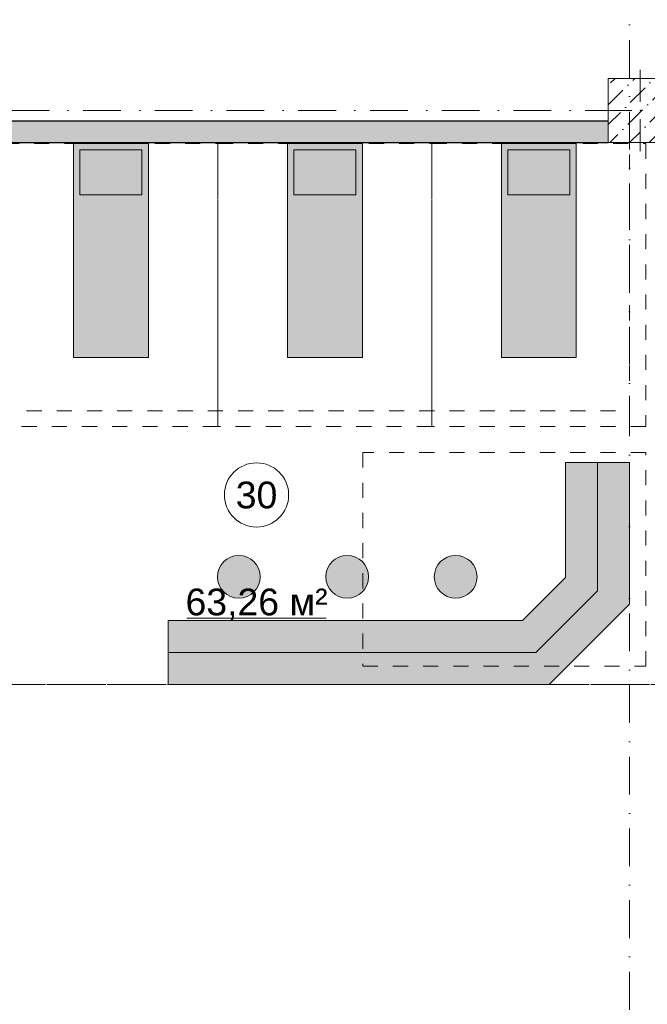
# Model space of a CAD drawing. Header units: millimetres. Extents: x -59761 to 112741, y -57975 to 46221.
# Tile 415 of 421: x 38852 to 44716, y -8358 to 849. Entities that reach past the tile are written whole.
import ezdxf

# ---------------------------------------------------------------- set-up
doc = ezdxf.new("R2010")
doc.units = ezdxf.units.MM
for name, pattern in [('Wipeout_Contour', [1000, 0, -1000]), ('короткая штриховая', [282.222222, 141.111111, -141.111111]), ('Штриховая', [564.444447, 282.222223, -282.222223]), ('Штрихпунктирная', [670.277762, 352.777767, -176.388884, 0, -141.111112])]:
    doc.linetypes.add(name, pattern=pattern)
for name, color, linetype in [('Интерьер - конструкции мебели', 7, 'Continuous'), ('Интерьер - Мебель', 7, 'Continuous'), ('Конструктив - Колонны', 7, 'Continuous'), ('Конструктив - Стены Внутр сущ.', 7, 'Continuous'), ('Элемент модели - Границы зон', 7, 'Continuous'), ('Элемент Модели - Зона', 7, 'Continuous'), ('Элемент Модели - Оси', 2, 'Continuous')]:
    doc.layers.add(name, color=color, linetype=linetype)
doc.styles.add('СГЕНЕРИР_СТИЛЬ_1', font='arial.ttf')

msp = doc.modelspace()

# ---------------------------------------------------------------- hatches: boundary and pattern name
at = {"layer": 'Интерьер - конструкции мебели', "linetype": 'Continuous', "lineweight": 0}
for points in [[(43549.45, -4769.02), (40239.89, -4769.02), (40239.89, -5068.11), (43674.62, -5068.11), (44250.91, -4491.82), (44250.91, -3292.06), (43951.82, -3292.06), (43951.82, -4366.65)], [(43674.62, -5068.11), (40239.89, -5068.11), (40239.89, -5367.2), (43799.8, -5367.2), (44550, -4617), (44550, -3292.06), (44250.91, -3292.06), (44250.91, -4491.82)]]:
    msp.add_hatch(color=254, dxfattribs=at).paths.add_polyline_path(points)
at = {"layer": 'Интерьер - Мебель', "linetype": 'Continuous', "lineweight": 0}
for points in [[(39354.55, -2309.41), (40054.55, -2309.41), (40054.55, -309.41), (39354.55, -309.41)], [(41353.48, -2309.41), (42053.48, -2309.41), (42053.48, -309.41), (41353.48, -309.41)], [(43352.42, -2309.41), (44052.42, -2309.41), (44052.42, -309.41), (43352.42, -309.41)], [(39414.55, -789.41), (39994.55, -789.41), (39994.55, -369.41), (39414.55, -369.41)], [(41413.48, -789.41), (41993.48, -789.41), (41993.48, -369.41), (41413.48, -369.41)], [(43412.42, -789.41), (43992.42, -789.41), (43992.42, -369.41), (43412.42, -369.41)], [(40899.34, -4560.3, 1), (40899.34, -4160.3, 1)], [(41912.35, -4560.3, 1), (41912.35, -4160.3, 1)], [(42925.36, -4560.3, 1), (42925.36, -4160.3, 1)]]:
    msp.add_hatch(color=255, dxfattribs=at).paths.add_polyline_path(points)
at = {"layer": 'Конструктив - Стены Внутр сущ.', "linetype": 'Continuous', "lineweight": 15}
msp.add_hatch(color=7, dxfattribs=at).paths.add_polyline_path([(36300.06, -300), (44350, -300), (44350, -100), (36300.06, -100)])

# ---------------------------------------------------------------- linework, layer by layer
at = {"layer": 'Интерьер - конструкции мебели', "color": 7, "linetype": 'Continuous', "lineweight": 15, "flags": 128}
for points in [[(43549.45, -4769.02), (40239.89, -4769.02), (40239.89, -5068.11), (43674.62, -5068.11), (44250.91, -4491.82), (44250.91, -3292.06), (43951.82, -3292.06), (43951.82, -4366.65)], [(43674.62, -5068.11), (40239.89, -5068.11), (40239.89, -5367.2), (43799.8, -5367.2), (44550, -4617), (44550, -3292.06), (44250.91, -3292.06), (44250.91, -4491.82)]]:
    msp.add_lwpolyline(points, close=True, dxfattribs=at)
at = {"layer": 'Интерьер - Мебель', "color": 7, "linetype": 'короткая штриховая', "lineweight": 15}
for p, q in [((40704.02, -2809.41), (40704.02, -300)), ((42702.95, -2809.41), (42702.95, -300)), ((32707.75, -2809.41), (44550, -2809.41))]:
    msp.add_line(p, q, dxfattribs=at)
at = {"layer": 'Интерьер - Мебель', "color": 7, "linetype": 'Continuous', "lineweight": 5, "flags": 128}
for points in [[(39354.55, -2309.41), (40054.55, -2309.41), (40054.55, -309.41), (39354.55, -309.41)], [(41353.48, -2309.41), (42053.48, -2309.41), (42053.48, -309.41), (41353.48, -309.41)], [(43352.42, -2309.41), (44052.42, -2309.41), (44052.42, -309.41), (43352.42, -309.41)], [(39414.55, -789.41), (39994.55, -789.41), (39994.55, -369.41), (39414.55, -369.41)], [(41413.48, -789.41), (41993.48, -789.41), (41993.48, -369.41), (41413.48, -369.41)], [(43412.42, -789.41), (43992.42, -789.41), (43992.42, -369.41), (43412.42, -369.41)]]:
    msp.add_lwpolyline(points, close=True, dxfattribs=at)
at = {"layer": 'Интерьер - Мебель', "color": 7, "linetype": 'Continuous', "lineweight": 15, "flags": 128}
for points in [[(40899.34, -4560.3, 1), (40899.34, -4160.3, 1)], [(41912.35, -4560.3, 1), (41912.35, -4160.3, 1)], [(42925.36, -4560.3, 1), (42925.36, -4160.3, 1)]]:
    msp.add_lwpolyline(points, format="xyb", close=True, dxfattribs=at)
at = {"layer": 'Конструктив - Стены Внутр сущ.', "color": 7, "linetype": 'Continuous', "lineweight": 30, "flags": 128}
for points in [[(44350, -100), (36300.06, -100)], [(36300.06, -300), (44350, -300)]]:
    msp.add_lwpolyline(points, dxfattribs=at)
at = {"layer": 'Элемент модели - Границы зон', "color": 7, "linetype": 'короткая штриховая', "lineweight": 15}
for points in [[(40703.97, -310), (40703.97, -2954.32), (38705.03, -2954.32), (38705.03, -310)], [(42702.9, -310), (42702.9, -2954.32), (40703.97, -2954.32), (40703.97, -310)], [(44701.83, -3198.94), (42057.52, -3198.94), (42057.52, -5197.88), (44701.83, -5197.88)]]:
    msp.add_lwpolyline(points, close=True, dxfattribs=at)
at = {"layer": 'Элемент Модели - Зона', "color": 7, "linetype": 'Continuous', "lineweight": 15}
msp.add_line((40414.71, -4748.68), (41715.29, -4748.68), dxfattribs=at)
at = {"layer": 'Элемент Модели - Зона', "color": 253, "linetype": 'Штриховая', "lineweight": 15, "flags": 128}
for points in [[(-8890, -17680), (-3119.74, -17680), (-3119.74, -14858.42), (142.53, -11594.86), (156.67, -11609), (156.67, -11580), (18300, -11580), (18300, -11600), (32399.73, -11600), (32399.73, -11580), (69081.36, -11580), (72316.72, -14823.47), (72320.06, -15158.11), (72320.06, -17695), (72360, -17695), (72360, -19700), (72120, -19700), (72120, -18300), (71700, -18300), (71700, -17900), (63300, -17900), (63300, -18300), (62700, -18300), (62700, -17900), (54320, -17900), (54320, -27030), (62700, -27030), (62700, -26350), (63300, -26350), (63300, -27540), (67380, -27540), (67380, -26630), (67500, -26630), (67500, -27660), (62920, -27660), (62920, -32819.89), (72120, -32819.89), (72120, -27750), (71650, -27750), (71650, -26250), (72120, -26250), (72120, -21200), (72360, -21200), (72360, -33849.94), (72120, -33849.94), (72120, -33059.89), (54320, -33059.89), (54320, -39349.94), (72120, -39349.94), (72120, -36299.94), (71700.06, -36299.94), (71700.06, -35674.44), (72120, -35674.44), (72120, -35349.94), (72360, -35349.94), (72360, -35679.94), (75850, -35679.94), (75850, -16794.88), (75238.88, -16794.88), (75238.88, -9000), (80700, -9000), (80700, -8700), (81300, -8700), (81300, -9000), (87517.1, -9000), (87517.1, -320), (85530, -320), (85530, 300), (84182.9, 300), (81300, 300), (81300, -300), (80700, -300), (80700, 212.5), (79799.78, 212.5), (72300, 212.5), (72300, -300), (71700, -300), (71700, 212.5), (63300, 212.5), (63300, -300), (62700, -300), (62700, 212.5), (54300, 212.5), (54300, -300), (53700, -300), (53700, 212.5), (45650, 212.5), (45650, -300), (45050, -300), (44950, -300), (44950, -5367.2), (32450.06, -5367.2), (32450.06, -200), (32450.06, 7690), (32460.06, 7690), (32460.06, 13850), (29720, 13850), (29720, 5730), (28964.53, 5730), (28964.53, 212), (27300.06, 212), (27300.06, -300), (26700.06, -300), (26700.06, 212), (18300, 212), (18300, -300), (17700, -300), (17700, 212), (16025.03, 212), (16025.03, -7500), (16025.03, -9042.59), (9300, -9042.59), (9300, -9300), (8700, -9300), (8700, -9042.59), (300, -9042.59), (300, -9300), (-300, -9300), (-300, -9042.59), (-8250, -9042.59), (-8250, -9300), (-8850, -9300), (-8850, -9042.59), (-8890, -9042.59)], [(32460.06, -310), (32460.06, -5367.2), (44950, -5367.2), (44950, -300), (35700.06, -300), (35700.06, -307.41)]]:
    msp.add_lwpolyline(points, close=True, dxfattribs=at)
at = {"layer": 'Элемент Модели - Зона', "color": 7, "linetype": 'Continuous', "lineweight": 15, "flags": 128}
msp.add_lwpolyline([(41365, -3595.11, 1), (40765, -3595.11, 1)], format="xyb", close=True, dxfattribs=at)

# ---------------------------------------------------------------- texts
at = {"layer": 'Элемент Модели - Зона', "color": 7, "lineweight": 15, "char_height": 250, "attachment_point": 5, "style": 'СГЕНЕРИР_СТИЛЬ_1'}
for s, insert in [('\\A1;{\\pqc;\\fArial|b0|i0|c204|p38;30}', (41065, -3597.25)), ('\\A1;{\\pqc;\\fArial|b0|i0|c204|p38;63,26 м²}', (41065, -4619.36))]:
    msp.add_mtext(s, dxfattribs=dict(at, insert=insert))

# ---------------------------------------------------------------- next in the draw order: wipeouts: each hides what was drawn before it
at = {"color": 254, "linetype": 'Wipeout_Contour', "lineweight": 0, "ltscale": 10074722.87429575}
msp.add_wipeout([(44350, -300), (44950, -300), (44950, 300), (44350, 300)], dxfattribs=at).dxf.layer = 'Конструктив - Колонны'

# ---------------------------------------------------------------- next in the draw order: hatches: boundary and pattern name
at = {"layer": 'Конструктив - Колонны', "linetype": 'Continuous', "lineweight": 15}
h = msp.add_hatch(dxfattribs=at)
h.set_pattern_fill('БЕТОН_01_000D', style=0, pattern_type=2)
h.set_pattern_definition([(45, (-45000, -54000), (-183.84776, 183.84776), [195, -65, 0, -65]), (45, (-44977.02, -53793.17), (-183.84776, 183.84776), [195, -65, 0, -65])])
h.paths.add_polyline_path([(44350, -300), (44950, -300), (44950, 300), (44350, 300)])

# ---------------------------------------------------------------- next in the draw order: linework, layer by layer
at = {"layer": 'Интерьер - Мебель', "color": 7, "linetype": 'короткая штриховая', "lineweight": 15}
msp.add_line((44550, -2809.41), (44550, -300), dxfattribs=at)
at = {"layer": 'Конструктив - Колонны', "color": 7, "linetype": 'Continuous', "lineweight": 0}
for p, q in [((44650, 80), (44650, 380)), ((44570, 0), (44270, 0)), ((44650, -80), (44650, -380))]:
    msp.add_line(p, q, dxfattribs=at)
at = {"layer": 'Конструктив - Колонны', "color": 7, "linetype": 'Continuous', "lineweight": 15, "flags": 128}
msp.add_lwpolyline([(44350, -300), (44950, -300), (44950, 300), (44350, 300)], close=True, dxfattribs=at)
at = {"layer": 'Конструктив - Колонны', "color": 7, "linetype": 'Continuous', "lineweight": 0}
msp.add_point((44650, 0), dxfattribs=at)
at = {"layer": 'Элемент модели - Границы зон', "color": 7, "linetype": 'короткая штриховая', "lineweight": 15}
msp.add_lwpolyline([(32460.06, -300), (32460.06, -5367.2), (44950, -5367.2), (44950, -300)], dxfattribs=at)
msp.add_lwpolyline([(44701.83, -310), (44701.83, -2954.32), (42702.9, -2954.32), (42702.9, -310)], close=True, dxfattribs=at)
at = {"layer": 'Элемент Модели - Оси', "color": 7, "linetype": 'Штрихпунктирная', "lineweight": 15}
for p, q in [((44550, 38200), (44550, -55975)), ((-57760.58, 0), (110650, 0))]:
    msp.add_line(p, q, dxfattribs=at)

doc.saveas('drawing.dxf')
